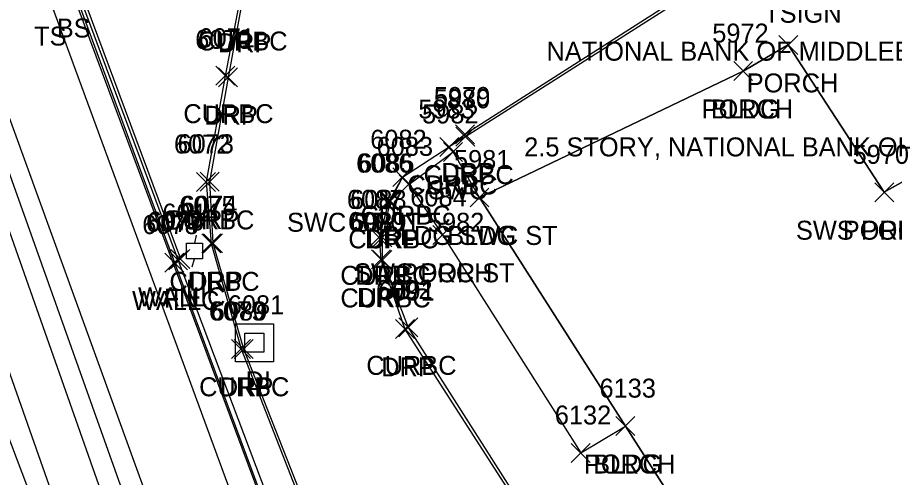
# Model space of a CAD drawing. Extents: x 1462668 to 1465147, y 550359 to 557351.
# Drawn here: x 1464443.6 to 1464536.1, y 553178.6 to 553227.1 of the extents above; entities that cross this region are included whole.
import ezdxf

# ---------------------------------------------------------------- set-up
doc = ezdxf.new("R2010")
doc.units = 0
for name, color, linetype in [('D_A', 7, 'Continuous'), ('D_I', 7, 'Continuous'), ('DS', 7, 'Continuous'), ('L_A', 7, 'Continuous'), ('L_C', 7, 'Continuous'), ('L_I', 7, 'Continuous'), ('L_TIC', 7, 'Continuous'), ('LBC', 7, 'Continuous'), ('LBF', 7, 'Continuous'), ('LELB', 7, 'Continuous'), ('Level 6', 7, 'Continuous'), ('LFNC', 7, 'Continuous'), ('LW', 7, 'Continuous'), ('R_A', 7, 'Continuous'), ('R_I', 7, 'Continuous'), ('R_TIC', 7, 'Continuous'), ('RC', 7, 'Continuous'), ('RDP', 7, 'Continuous'), ('RR', 7, 'Continuous'), ('RRB', 7, 'Continuous'), ('RSW', 7, 'Continuous'), ('S_A', 7, 'Continuous'), ('S_C', 7, 'Continuous'), ('U_A', 7, 'Continuous'), ('U_I', 7, 'Continuous'), ('ULP', 7, 'Continuous')]:
    doc.layers.add(name, color=color, linetype=linetype)

msp = doc.modelspace()

# ---------------------------------------------------------------- linework, layer by layer
at = {"layer": 'DS'}
for p, q in [((1464466.549, 553194.837), (1464470.549, 553194.837)), ((1464466.549, 553190.837), (1464466.549, 553194.837)), ((1464470.549, 553194.837), (1464470.549, 553190.837)), ((1464467.549, 553191.837), (1464467.549, 553193.837)), ((1464467.549, 553193.837), (1464469.549, 553193.837)), ((1464469.549, 553193.837), (1464469.549, 553191.837)), ((1464468.554, 553192.839), (1464468.554, 553192.839)), ((1464468.554, 553192.839), (1464468.554, 553192.839)), ((1464469.549, 553191.837), (1464467.549, 553191.837)), ((1464470.549, 553190.837), (1464466.549, 553190.837))]:
    msp.add_line(p, q, dxfattribs=at)
at = {"layer": 'L_TIC'}
for points in [[(1464523.852, 553223.228), (1464525.852, 553225.228)], [(1464525.852, 553223.228), (1464523.852, 553225.228)], [(1464519.096, 553220.484), (1464521.096, 553222.484)], [(1464521.096, 553220.484), (1464519.096, 553222.484)], [(1464519.096, 553220.484), (1464521.096, 553222.484)], [(1464521.096, 553220.484), (1464519.096, 553222.484)], [(1464533.981, 553207.699), (1464535.981, 553209.699)], [(1464535.981, 553207.699), (1464533.981, 553209.699)], [(1464491.287, 553207.149), (1464493.287, 553209.149)], [(1464493.287, 553207.149), (1464491.287, 553209.149)], [(1464487.371, 553203.208), (1464489.371, 553205.208)], [(1464489.371, 553203.208), (1464487.371, 553205.208)], [(1464459.101, 553200.294), (1464461.101, 553202.294)], [(1464461.101, 553200.294), (1464459.101, 553202.294)], [(1464459.504, 553200.526), (1464461.504, 553202.526)], [(1464461.504, 553200.526), (1464459.504, 553202.526)], [(1464459.732, 553200.676), (1464461.732, 553202.676)], [(1464461.732, 553200.676), (1464459.732, 553202.676)], [(1464506.683, 553183.052), (1464508.683, 553185.052)], [(1464508.683, 553183.052), (1464506.683, 553185.052)], [(1464506.683, 553183.052), (1464508.683, 553185.052)], [(1464508.683, 553183.052), (1464506.683, 553185.052)], [(1464501.971, 553180.219), (1464503.971, 553182.219)], [(1464503.971, 553180.219), (1464501.971, 553182.219)]]:
    msp.add_lwpolyline(points, dxfattribs=at)
at = {"layer": 'LBC'}
msp.add_lwpolyline([(1464520.096, 553221.484), (1464492.287, 553208.149), (1464507.683, 553184.052), (1464519.481, 553165.633), (1464519.758, 553165.791), (1464519.868, 553165.883), (1464522.041, 553167.251)], dxfattribs=at)
at = {"layer": 'LBF'}
for points in [[(1464534.981, 553208.699), (1464524.852, 553224.228), (1464520.096, 553221.484)], [(1464488.371, 553204.208), (1464502.971, 553181.219), (1464507.683, 553184.052)]]:
    msp.add_lwpolyline(points, dxfattribs=at)
at = {"layer": 'LELB'}
for points in [[(1464399.719, 553434.969), (1464409.446, 553421.214), (1464402.249, 553418.234), (1464397.039, 553410.685), (1464397.409, 553402.739), (1464404.988, 553402.374), (1464405.18, 553391.163), (1464405.505, 553357.551), (1464416.93, 553321.523), (1464428.808, 553284.849), (1464433.809, 553271.259), (1464449.256, 553230.015), (1464470.447, 553173.076), (1464486.562, 553129.804), (1464498.303, 553097.82), (1464507.971, 553103.591)], [(1464428.808, 553284.849), (1464422.115, 553282.842), (1464423.965, 553275.296), (1464439.307, 553225.795), (1464459.878, 553169.226), (1464475.977, 553126.575), (1464492.566, 553085.469), (1464504.194, 553058.693), (1464521.817, 553014.257)], [(1464433.809, 553271.259), (1464446.9, 553229.17), (1464467.607, 553172.811), (1464484.275, 553129.168), (1464495.72, 553097.092), (1464504.824, 553079.502), (1464512.152, 553060.642), (1464527.258, 553022.24), (1464542.187, 552990.027), (1464554.676, 552968.433)]]:
    msp.add_lwpolyline(points, dxfattribs=at)
at = {"layer": 'Level 6'}
msp.add_lwpolyline([(1464519.481, 553165.633), (1464507.683, 553184.052), (1464492.287, 553208.149), (1464520.096, 553221.484), (1464524.852, 553224.228), (1464534.981, 553208.699), (1464542.261, 553212.799)], dxfattribs=at)
at = {"layer": 'LFNC'}
msp.add_lwpolyline([(1464405.682, 553401.697), (1464406.125, 553357.815), (1464412.915, 553336.379), (1464424.414, 553300.548), (1464435.201, 553269.165), (1464460.504, 553201.526), (1464472.493, 553169.782), (1464483.318, 553139.998), (1464499.045, 553098.909), (1464526.004, 553115.935), (1464547.488, 553129.548)], dxfattribs=at)
at = {"layer": 'LW'}
for points in [[(1464405.978, 553402.257), (1464405.239, 553402.286), (1464405.602, 553357.557), (1464412.384, 553336.293), (1464423.999, 553300.426), (1464435.008, 553269.098), (1464460.101, 553201.294), (1464471.952, 553169.463), (1464482.975, 553139.703), (1464498.654, 553098.241), (1464526.685, 553115.597)], [(1464405.978, 553402.257), (1464406.37, 553371.325), (1464406.561, 553357.762), (1464413.111, 553336.612), (1464424.602, 553300.656), (1464435.459, 553269.523), (1464460.732, 553201.676)]]:
    msp.add_lwpolyline(points, dxfattribs=at)
at = {"layer": 'R_TIC'}
for points in [[(1464464.47, 553219.99), (1464466.47, 553221.99)], [(1464466.47, 553219.99), (1464464.47, 553221.99)], [(1464464.771, 553219.817), (1464466.771, 553221.817)], [(1464466.771, 553219.817), (1464464.771, 553221.817)], [(1464489.747, 553213.796), (1464491.747, 553215.796)], [(1464491.747, 553213.796), (1464489.747, 553215.796)], [(1464489.806, 553213.556), (1464491.806, 553215.556)], [(1464491.806, 553213.556), (1464489.806, 553215.556)], [(1464488.095, 553212.48), (1464490.095, 553214.48)], [(1464490.095, 553212.48), (1464488.095, 553214.48)], [(1464488.095, 553212.48), (1464490.095, 553214.48)], [(1464490.095, 553212.48), (1464488.095, 553214.48)], [(1464488.495, 553211.956), (1464490.495, 553213.956)], [(1464490.495, 553211.956), (1464488.495, 553213.956)], [(1464462.446, 553208.787), (1464464.446, 553210.787)], [(1464464.446, 553208.787), (1464462.446, 553210.787)], [(1464462.821, 553208.815), (1464464.821, 553210.815)], [(1464464.821, 553208.815), (1464462.821, 553210.815)], [(1464483.148, 553209.293), (1464485.148, 553211.293)], [(1464485.148, 553209.293), (1464483.148, 553211.293)], [(1464483.148, 553209.293), (1464485.148, 553211.293)], [(1464485.148, 553209.293), (1464483.148, 553211.293)], [(1464483.822, 553208.538), (1464485.822, 553210.538)], [(1464485.822, 553208.538), (1464483.822, 553210.538)], [(1464533.981, 553207.699), (1464535.981, 553209.699)], [(1464535.981, 553207.699), (1464533.981, 553209.699)], [(1464481.715, 553206.775), (1464483.715, 553208.775)], [(1464483.715, 553206.775), (1464481.715, 553208.775)], [(1464481.869, 553206.788), (1464483.869, 553208.788)], [(1464483.869, 553206.788), (1464481.869, 553208.788)], [(1464491.287, 553207.149), (1464493.287, 553209.149)], [(1464493.287, 553207.149), (1464491.287, 553209.149)], [(1464487.371, 553203.208), (1464489.371, 553205.208)], [(1464489.371, 553203.208), (1464487.371, 553205.208)], [(1464462.998, 553202.305), (1464464.998, 553204.305)], [(1464464.998, 553202.305), (1464462.998, 553204.305)], [(1464463.173, 553202.329), (1464465.173, 553204.329)], [(1464465.173, 553202.329), (1464463.173, 553204.329)], [(1464480.686, 553202.952), (1464482.686, 553204.952)], [(1464482.686, 553202.952), (1464480.686, 553204.952)], [(1464481.024, 553202.941), (1464483.024, 553204.941)], [(1464483.024, 553202.941), (1464481.024, 553204.941)], [(1464480.884, 553200.616), (1464482.884, 553202.616)], [(1464482.884, 553200.616), (1464480.884, 553202.616)], [(1464481.032, 553200.563), (1464483.032, 553202.563)], [(1464483.032, 553200.563), (1464481.032, 553202.563)], [(1464483.428, 553193.286), (1464485.428, 553195.286)], [(1464485.428, 553193.286), (1464483.428, 553195.286)], [(1464483.769, 553193.452), (1464485.769, 553195.452)], [(1464485.769, 553193.452), (1464483.769, 553195.452)], [(1464466.134, 553191.194), (1464468.134, 553193.194)], [(1464468.134, 553191.194), (1464466.134, 553193.194)], [(1464466.407, 553191.18), (1464468.407, 553193.18)], [(1464468.407, 553191.18), (1464466.407, 553193.18)]]:
    msp.add_lwpolyline(points, dxfattribs=at)
at = {"layer": 'RC'}
for points in [[(1464533.422, 553241.037), (1464530.636, 553239.71), (1464518.907, 553232.432), (1464490.806, 553214.556), (1464489.095, 553213.48)], [(1464468.543, 553237.575), (1464466.946, 553228.645), (1464465.47, 553220.99), (1464463.446, 553209.787), (1464463.998, 553203.305), (1464467.134, 553192.194), (1464475.487, 553170.86), (1464484.246, 553148.657), (1464487.641, 553142.28), (1464490.994, 553136.627), (1464495.503, 553130.929), (1464500.963, 553127.103), (1464507.415, 553124.697), (1464516.221, 553124.149), (1464522.071, 553124.782), (1464532.396, 553129.483), (1464542.271, 553135.894)], [(1464484.148, 553210.293), (1464489.095, 553213.48)], [(1464484.148, 553210.293), (1464482.869, 553207.788), (1464482.024, 553203.941), (1464482.032, 553201.563), (1464484.769, 553194.452), (1464502.511, 553166.536), (1464505.595, 553162.707), (1464508.741, 553161.035), (1464514.215, 553161.564), (1464520.163, 553164.935), (1464520.192, 553165.203), (1464520.099, 553165.415), (1464519.758, 553165.791)]]:
    msp.add_lwpolyline(points, dxfattribs=at)
at = {"layer": 'RDP'}
for points in [[(1464415.79, 553337.749), (1464428.461, 553302.553), (1464440.386, 553270.852), (1464449.423, 553250.026), (1464452.476, 553249.02), (1464464.043, 553246.033), (1464467.802, 553242.215), (1464468.817, 553237.697), (1464467.194, 553228.459), (1464465.771, 553220.817), (1464463.821, 553209.815), (1464464.173, 553203.329), (1464467.407, 553192.18), (1464475.704, 553171.123), (1464491.179, 553136.657), (1464495.726, 553131.043), (1464500.877, 553127.317), (1464507.408, 553124.811), (1464516.194, 553124.19), (1464522.185, 553124.998), (1464532.312, 553129.713), (1464542.149, 553136.009)], [(1464533.422, 553241.037), (1464530.468, 553240.026), (1464518.741, 553232.676), (1464490.747, 553214.796), (1464489.095, 553213.48)], [(1464484.148, 553210.293), (1464482.715, 553207.775), (1464481.686, 553203.952), (1464481.884, 553201.616), (1464484.428, 553194.286), (1464502.376, 553166.324), (1464505.418, 553162.554), (1464508.44, 553160.87), (1464514.248, 553161.366), (1464520.441, 553164.817), (1464522.543, 553166.091)]]:
    msp.add_lwpolyline(points, dxfattribs=at)
at = {"layer": 'RR'}
for points in [[(1464329.227, 553555.383), (1464346.959, 553499.526), (1464365.931, 553439.424), (1464375.443, 553408.882), (1464392.353, 553356.138), (1464404.616, 553317.704), (1464421.027, 553267.802), (1464435.667, 553224.383), (1464455.628, 553167.93), (1464471.443, 553125.328), (1464488.07, 553083.008), (1464498.631, 553056.822), (1464517.453, 553011.952), (1464529.395, 552984.226), (1464543.059, 552953.498), (1464558.282, 552920.118), (1464577.458, 552878.669), (1464596.621, 552838.046)], [(1464324.555, 553553.944), (1464342.167, 553498.072), (1464361.292, 553437.522), (1464370.776, 553407.016), (1464387.3, 553355.343), (1464399.888, 553316.176), (1464416.453, 553266.264), (1464431.113, 553222.566), (1464450.962, 553166.17), (1464466.848, 553123.461), (1464483.538, 553081.048), (1464493.972, 553055.168), (1464513.542, 553008.432), (1464524.983, 552981.815), (1464538.762, 552951.059), (1464553.982, 552917.82), (1464573.128, 552876.248), (1464592.225, 552835.923)]]:
    msp.add_lwpolyline(points, dxfattribs=at)
at = {"layer": 'RRB'}
for points in [[(1464320.567, 553552.858), (1464339.05, 553497.299), (1464359.102, 553436.849), (1464368.452, 553406.111), (1464384.327, 553354.986), (1464397.563, 553315.408), (1464413.048, 553265.366), (1464427.983, 553221.445), (1464449.131, 553165.586), (1464464.664, 553122.352), (1464481.224, 553080.022), (1464490.894, 553052.761), (1464510.863, 553007.552), (1464522.316, 552980.594), (1464536.188, 552949.724), (1464551.426, 552916.631), (1464570.989, 552875.749), (1464590.293, 552834.942)], [(1464345.31, 553519.908), (1464352.279, 553501.122), (1464369.887, 553440.754), (1464378.638, 553409.812), (1464396.8, 553355.407), (1464407.98, 553318.651), (1464422.767, 553268.535), (1464437.567, 553224.949), (1464457.686, 553168.589), (1464473.625, 553125.967), (1464490.255, 553084.118), (1464501.176, 553057.708), (1464519.383, 553013.043), (1464531.698, 552984.969), (1464545.352, 552954.916), (1464560.689, 552920.935), (1464579.899, 552880.239), (1464598.79, 552838.414)]]:
    msp.add_lwpolyline(points, dxfattribs=at)
at = {"layer": 'RSW'}
for points in [[(1464549.541, 553216.899), (1464534.981, 553208.699)], [(1464484.822, 553209.538), (1464489.495, 553212.956)], [(1464492.287, 553208.149), (1464489.495, 553212.956)], [(1464484.822, 553209.538), (1464488.371, 553204.208)]]:
    msp.add_lwpolyline(points, dxfattribs=at)
at = {"layer": 'ULP'}
for p, q in [((1464462.385, 553204.168), (1464462.218, 553203.335)), ((1464461.385, 553201.668), (1464461.385, 553203.335)), ((1464461.385, 553203.335), (1464463.052, 553203.335)), ((1464463.052, 553203.335), (1464463.052, 553201.668)), ((1464462.218, 553202.502), (1464462.218, 553202.502)), ((1464463.052, 553201.668), (1464461.385, 553201.668)), ((1464461.968, 553200.835), (1464462.218, 553201.668))]:
    msp.add_line(p, q, dxfattribs=at)

# ---------------------------------------------------------------- texts
at = {"layer": 'D_A'}
msp.add_text('DI', height=2, dxfattribs=at).set_placement((1464467.609, 553187.839))
at = {"layer": 'D_I'}
msp.add_text('6081', height=2, dxfattribs=at).set_placement((1464465.735, 553195.839))
at = {"layer": 'L_A'}
for s, p in [('BS', (1464447.697, 553225.015)), ('TS', (1464445.309, 553224.17)), ('PORCH', (1464520.474, 553219.228)), ('PORCH', (1464515.718, 553216.484)), ('BLDG', (1464516.686, 553216.484)), ('BLDG', (1464488.878, 553203.149)), ('PORCH', (1464530.603, 553203.699)), ('PORCH', (1464483.993, 553199.208)), ('WALLC', (1464456.268, 553196.676)), ('WALLC', (1464455.636, 553196.294)), ('FN', (1464458.984, 553196.526)), ('PORCH', (1464503.305, 553179.052)), ('BLDG', (1464504.273, 553179.052))]:
    msp.add_text(s, height=2, dxfattribs=at).set_placement(p)
at = {"layer": 'L_C'}
msp.add_text('2.5 STORY, NATIONAL BANK OF', height=2, dxfattribs=at).set_placement((1464497.001, 553212.484))
at = {"layer": 'L_I'}
for s, p in [('5972', (1464516.836, 553224.484)), ('5972', (1464516.836, 553224.484)), ('5970', (1464531.635, 553211.699)), ('5981', (1464489.594, 553211.149)), ('6084', (1464484.986, 553207.208)), ('6078', (1464456.715, 553204.294)), ('6077', (1464457.118, 553204.526)), ('6076', (1464457.291, 553204.676)), ('6133', (1464504.942, 553187.052)), ('6133', (1464504.942, 553187.052)), ('6132', (1464500.23, 553184.219))]:
    msp.add_text(s, height=2, dxfattribs=at).set_placement(p)
at = {"layer": 'R_A'}
for s, p in [('CURBC', (1464462.529, 553223.645)), ('DRP', (1464464.682, 553223.459)), ('CURBC', (1464461.053, 553215.99)), ('DRP', (1464463.259, 553215.817)), ('CURBC', (1464486.388, 553209.556)), ('DRP', (1464488.235, 553209.796)), ('CURBC', (1464484.678, 553208.48)), ('DRP', (1464486.584, 553208.48)), ('SWC', (1464486.857, 553207.956)), ('CURBC', (1464479.731, 553205.293)), ('DRP', (1464481.636, 553205.293)), ('CURBC', (1464459.029, 553204.787)), ('DRP', (1464461.309, 553204.815)), ('SWC ST JT 5982', (1464471.987, 553204.538)), ('BLDG SWC ST', (1464482.106, 553203.149)), ('SWS POR ST', (1464525.666, 553203.699)), ('CURBC', (1464478.452, 553202.788)), ('DRP', (1464480.203, 553202.775)), ('CURBC', (1464477.607, 553198.941)), ('SWC POR ST', (1464479.056, 553199.208)), ('DRP', (1464479.175, 553198.952)), ('CURBC', (1464459.581, 553198.305)), ('DRP', (1464461.661, 553198.329)), ('CURBC', (1464477.615, 553196.563)), ('DRP', (1464479.372, 553196.616)), ('CURBC', (1464480.351, 553189.452)), ('DRP', (1464481.916, 553189.286)), ('CURBC', (1464462.717, 553187.194)), ('DRP', (1464464.896, 553187.18))]:
    msp.add_text(s, height=2, dxfattribs=at).set_placement(p)
at = {"layer": 'R_I'}
for s, p in [('6070', (1464462.299, 553223.817)), ('6071', (1464462.651, 553223.99)), ('5980', (1464487.459, 553217.556)), ('5979', (1464487.479, 553217.796)), ('5983', (1464485.836, 553216.48)), ('5983', (1464485.836, 553216.48)), ('5982', (1464486.235, 553215.956)), ('6082', (1464480.762, 553213.293)), ('6082', (1464480.762, 553213.293)), ('6072', (1464460.06, 553212.787)), ('6073', (1464460.435, 553212.815)), ('6083', (1464481.436, 553212.538)), ('5970', (1464531.635, 553211.699)), ('6086', (1464479.274, 553210.775)), ('6085', (1464479.483, 553210.788)), ('5981', (1464489.594, 553211.149)), ('6087', (1464478.301, 553206.952)), ('6088', (1464478.638, 553206.941)), ('6084', (1464484.986, 553207.208)), ('6075', (1464460.612, 553206.305)), ('6074', (1464460.787, 553206.329)), ('6090', (1464478.412, 553204.616)), ('6089', (1464478.639, 553204.563)), ('6092', (1464481.383, 553197.452)), ('6091', (1464481.609, 553197.286)), ('6079', (1464463.74, 553195.194)), ('6080', (1464463.935, 553195.18))]:
    msp.add_text(s, height=2, dxfattribs=at).set_placement(p)
at = {"layer": 'S_A'}
msp.add_text('TSIGN', height=2, dxfattribs=at).set_placement((1464522.31, 553226.574))
at = {"layer": 'S_C'}
msp.add_text('NATIONAL BANK OF MIDDLEBURY, OF', height=2, dxfattribs=at).set_placement((1464499.349, 553222.574))
at = {"layer": 'U_A'}
msp.add_text('LI', height=2, dxfattribs=at).set_placement((1464461.321, 553197.502))
at = {"layer": 'U_I'}
msp.add_text('6044', height=2, dxfattribs=at).set_placement((1464458.832, 553205.502))

doc.saveas('drawing.dxf')
